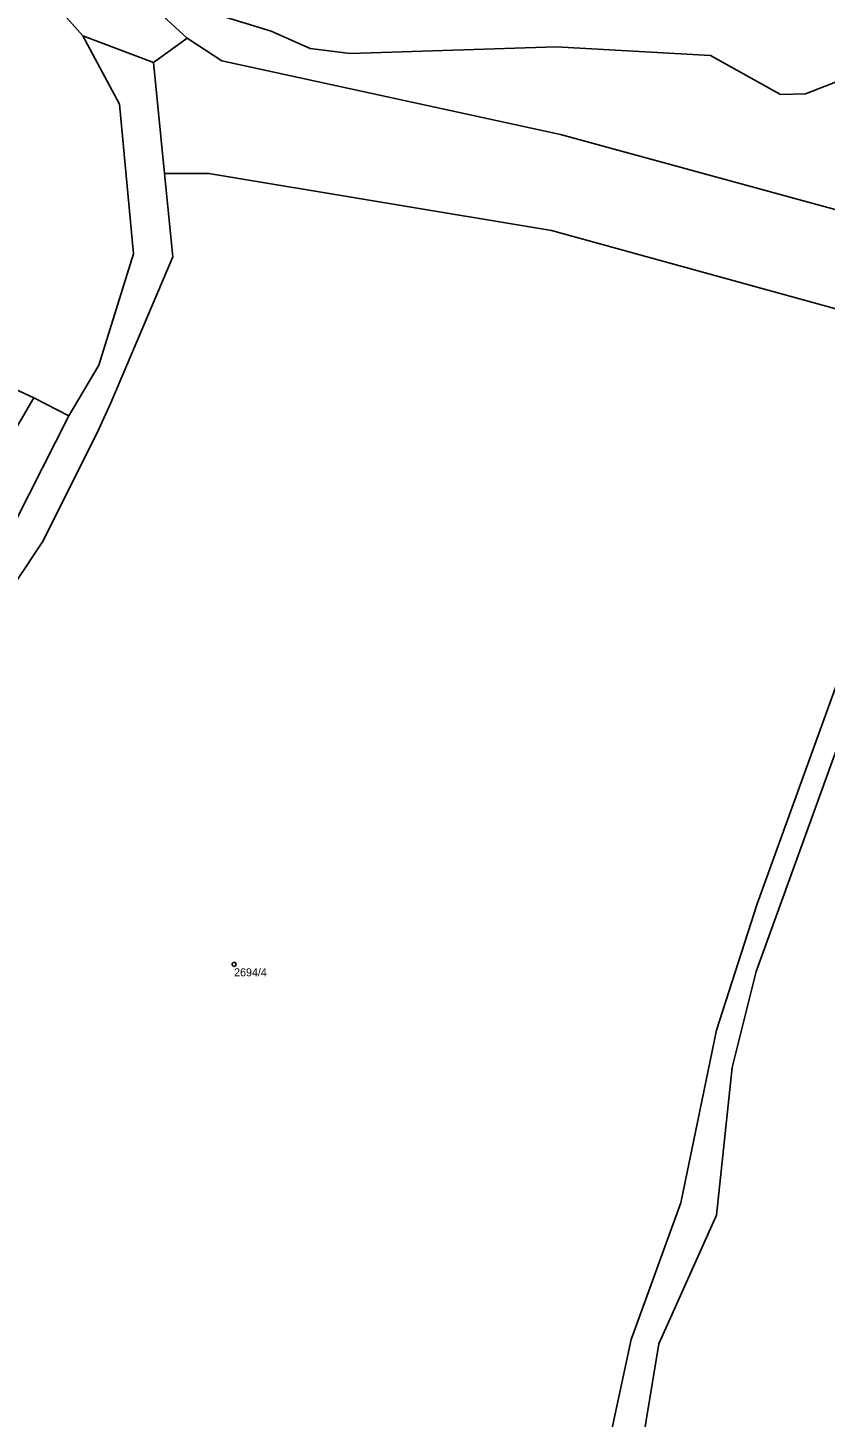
# Model space of a CAD drawing. Extents: x -878211 to -870363, y -1058464 to -1052522.
# Drawn here: x -874059.8 to -873960.2, y -1054710.7 to -1054537.1 of the extents above; entities that cross this region are included whole.
import ezdxf

# ---------------------------------------------------------------- set-up
doc = ezdxf.new("R2010")
doc.units = 0
doc.layers.add('Definiční body', color=7, linetype='Continuous')
doc.layers.add('Polygon parcely', color=7, linetype='Continuous')

msp = doc.modelspace()

# ---------------------------------------------------------------- linework, layer by layer
at = {"layer": 'Definiční body'}
msp.add_circle((-874034.06, -1054654.14994), 0.25, dxfattribs=at)
at = {"layer": 'Polygon parcely'}
for points in [[(-874062.07, -1054527.82), (-874052.95, -1054538.11), (-874044.15, -1054541.44), (-874039.91, -1054538.41), (-874042.94, -1054535.66), (-874063.06, -1054505.47), (-874070.49, -1054479.27), (-874073.08, -1054444.78), (-874088.55, -1054439.64), (-874082.31, -1054478.35), (-874072.18, -1054504.25), (-874078.56, -1054508.31), (-874076.38, -1054514.19), (-874069.49, -1054510.25)], [(-874054.71, -1054585.6), (-874050.97, -1054579.27), (-874046.64, -1054565.36), (-874048.39, -1054546.65), (-874052.95, -1054538.11), (-874062.07, -1054527.82), (-874083.11, -1054534.49), (-874110.64, -1054542.13), (-874110.79, -1054546.89), (-874107.82, -1054549.5), (-874101.71, -1054554.87), (-874092.81, -1054562.82), (-874084, -1054570.65), (-874083.61, -1054570.01), (-874080.56, -1054572.24), (-874081.29, -1054572.99), (-874070.16, -1054578.21), (-874059.08, -1054583.34)], [(-874059.08, -1054583.34), (-874070.16, -1054578.21), (-874081.29, -1054572.99), (-874089.86, -1054585.01), (-874067.43, -1054597.55)], [(-874071.31, -1054614.5), (-874061.33, -1054598.69), (-874054.71, -1054585.6), (-874059.08, -1054583.34), (-874067.43, -1054597.55), (-874068.42, -1054599.22), (-874075.79, -1054611.49)]]:
    msp.add_lwpolyline(points, close=True, dxfattribs=at)
for points in [[(-874042.94, -1054535.66), (-874039.91, -1054538.41), (-874035.61, -1054541.21), (-873993.27, -1054550.42), (-873952.25, -1054561.63), (-873916.39, -1054574.23), (-873884.66, -1054590.8), (-873870.16, -1054594.3), (-873857.84, -1054588.69), (-873845.14, -1054578.62), (-873822.99, -1054550.62), (-873816.81, -1054531.12)], [(-874038.79, -1054534.63), (-874029.41, -1054537.53), (-874024.57, -1054539.69), (-874019.58, -1054540.31), (-873993.81, -1054539.49), (-873974.55, -1054540.55), (-873965.8, -1054545.43), (-873962.68, -1054545.34), (-873952.86, -1054541.5)], [(-873952.86, -1054541.5), (-873962.68, -1054545.34), (-873965.8, -1054545.43), (-873974.55, -1054540.55), (-873993.81, -1054539.49), (-874019.58, -1054540.31), (-874024.57, -1054539.69), (-874029.41, -1054537.53), (-874038.79, -1054534.63)], [(-874068.39, -1054616.98), (-874057.93, -1054601.21), (-874050.98, -1054587.27), (-874049.45, -1054583.95), (-874041.73, -1054565.71), (-874042.77, -1054555.3), (-874044.15, -1054541.44), (-874052.95, -1054538.11), (-874048.39, -1054546.65), (-874046.64, -1054565.36), (-874050.97, -1054579.27), (-874054.71, -1054585.6), (-874061.33, -1054598.69)], [(-873952.25, -1054561.63), (-873993.27, -1054550.42), (-874035.61, -1054541.21), (-874039.91, -1054538.41), (-874044.15, -1054541.44), (-874042.77, -1054555.3), (-874037.2, -1054555.3), (-873994.42, -1054562.45), (-873958.87, -1054572.22)], [(-873958.87, -1054572.22), (-873994.42, -1054562.45), (-874037.2, -1054555.3), (-874042.77, -1054555.3), (-874041.73, -1054565.71), (-874049.45, -1054583.95), (-874050.98, -1054587.27), (-874057.93, -1054601.21), (-874068.39, -1054616.98), (-874085.05, -1054641.73), (-874090.2, -1054649.2), (-874098.51, -1054664.15), (-874103.17, -1054675.22), (-874106.44, -1054683.95), (-874111.24, -1054698.97), (-874112.54, -1054706.63), (-874115.52, -1054726.84)], [(-873988.04, -1054717.67), (-873984.44, -1054701.03), (-873978.26, -1054683.94), (-873973.8, -1054662.38), (-873968.73, -1054646.58), (-873957.57, -1054615.77)], [(-873957.57, -1054615.77), (-873968.73, -1054646.58), (-873973.8, -1054662.38), (-873978.26, -1054683.94), (-873984.44, -1054701.03), (-873988.04, -1054717.67)], [(-873956.72, -1054621.53), (-873968.83, -1054655.05), (-873971.85, -1054667.04), (-873973.79, -1054685.5), (-873980.98, -1054701.57), (-873983.37, -1054715.95), (-873984.86, -1054731.88), (-873984.53, -1054734.1), (-873976.3, -1054732.37), (-873964.25, -1054729.02), (-873941.78, -1054720.31)], [(-873983.37, -1054715.95), (-873980.98, -1054701.57), (-873973.79, -1054685.5), (-873971.85, -1054667.04), (-873968.83, -1054655.05), (-873956.72, -1054621.53)]]:
    msp.add_lwpolyline(points, dxfattribs=at)

# ---------------------------------------------------------------- texts
at = {"layer": 'Definiční body'}
msp.add_text('2694/4', height=0.999996, dxfattribs=at).set_placement((-874034.06, -1054655.639))

doc.saveas('drawing.dxf')
